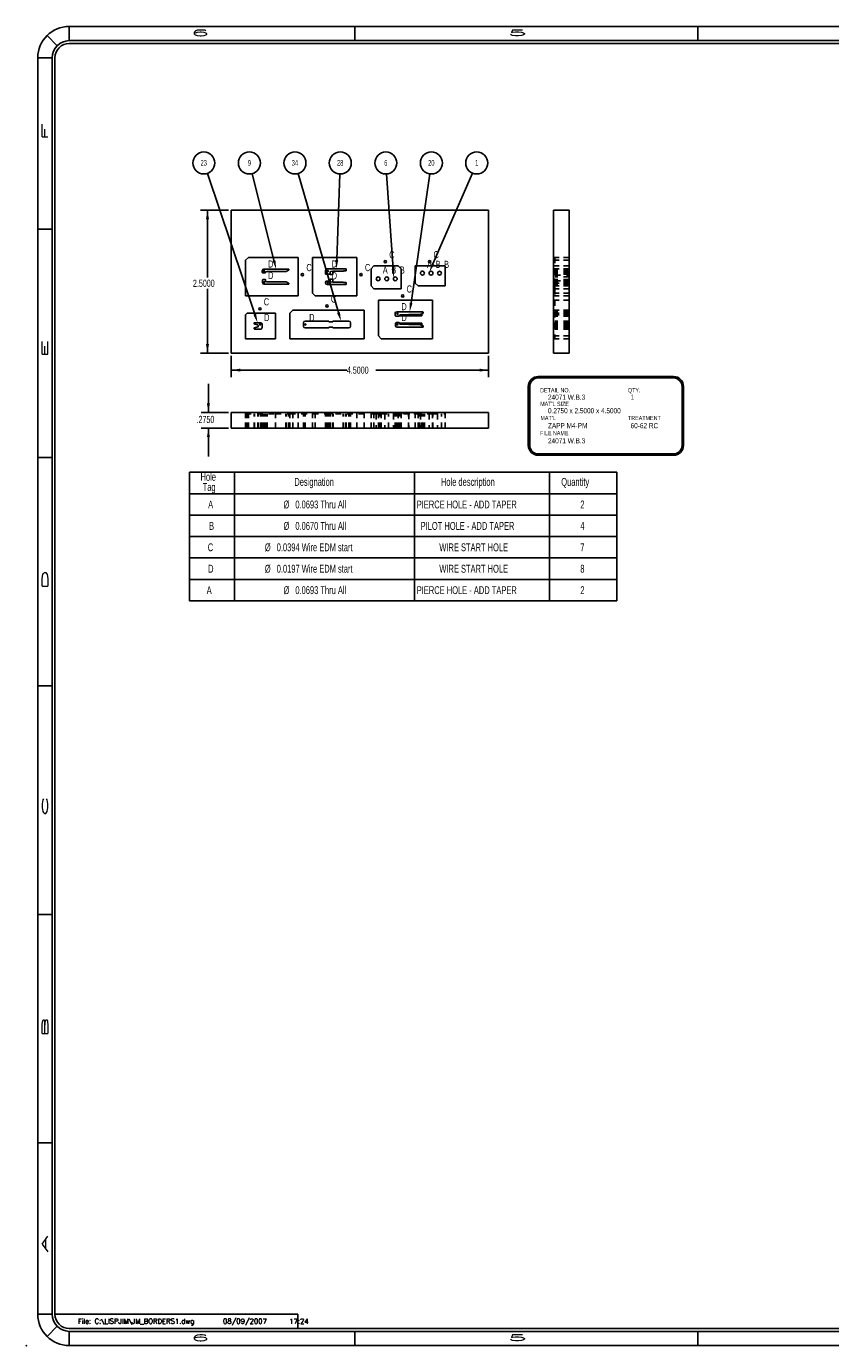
# Model space of a CAD drawing. Header units: inches. Extents: x 1880 to 2363, y -453 to -54.
# Tile 794 of 1056: x 2056 to 2070, y -156 to -133. Entities that reach past the tile are written whole.
import ezdxf

# ---------------------------------------------------------------- set-up
doc = ezdxf.new("R2010")
doc.units = ezdxf.units.IN
doc.header["$LTSCALE"] = 0.5
doc.header["$MEASUREMENT"] = 0
doc.linetypes.add('HIDDEN', pattern=[0.225, 0.15, -0.075])
for name, color, linetype in [('SID-M-D', 42, 'Continuous'), ('SID-M-H', 4, 'HIDDEN'), ('SID-M-M', 233, 'Continuous'), ('SID-M-S', 105, 'Continuous')]:
    doc.layers.add(name, color=color, linetype=linetype)
doc.styles.add('DM_AUTO_PLOT_UPDATE', font='ROMANS.SHX')
doc.styles.add('R', font='ROMAND.SHX')
doc.styles.add('SLDTEXTSTYLE0', font='TXT', dxfattribs={"width": 0.595745})

# ---------------------------------------------------------------- blocks, each defined once
blk = doc.blocks.new('*U9')
at = {"layer": 'SID-M-D'}
blk.add_point((-34.75, -0.55), dxfattribs=at)
at = {"layer": 'SID-M-S'}
for p, q in [((0, 22.55), (-34, 22.55)), ((-34, 22.3), (-34, 22.55)), ((-29, 22.55), (-29, 22.3)), ((-23, 22.55), (-23, 22.3)), ((-34.212, 22.212), (-34.389, 22.389)), ((0, 22.3), (-34, 22.3)), ((0, 22.25), (-34, 22.25)), ((-34.3, 22), (-34.55, 22)), ((-34.55, 22), (-34.55, 0)), ((-34.3, 22), (-34.3, 0)), ((-34.25, 22), (-34.25, 0)), ((-34.55, 19), (-34.3, 19)), ((-34.55, 15), (-34.3, 15)), ((-34.55, 11), (-34.3, 11)), ((-34.55, 7), (-34.3, 7)), ((-34.55, 3), (-34.3, 3)), ((-34.3, 0), (-34.55, 0)), ((-34.212, -0.212), (-34.389, -0.389)), ((-34.25, 0), (-30, 0)), ((-30, 0), (-30, -0.25)), ((-34, -0.25), (0, -0.25)), ((-34, -0.3), (0, -0.3)), ((-34, -0.3), (-34, -0.55)), ((-29, -0.3), (-29, -0.55)), ((-23, -0.3), (-23, -0.55)), ((-34, -0.55), (0, -0.55))]:
    blk.add_line(p, q, dxfattribs=at)
for centre, radius, start, end in [((-34, 22), 0.55, 90, 180), ((-34, 22), 0.3, 90, 180), ((-34, 22), 0.25, 90, 180), ((-34, 0), 0.55, 180, 270), ((-34, 0), 0.3, 180, 270), ((-34, 0), 0.25, 180, 270)]:
    blk.add_arc(centre, radius, start, end, dxfattribs=at)
at = {"layer": 'SID-M-D', "style": 'R', "width": 4}
for s, p in [('6', (-31.882, 22.386)), ('5', (-26.327, 22.386)), ('6', (-31.882, -0.464)), ('5', (-26.327, -0.464))]:
    blk.add_text(s, height=0.1, dxfattribs=at).set_placement(p)
for s, p in [('F', (-34.374, 20.547)), ('E', (-34.374, 16.743)), ('D', (-34.374, 12.681)), ('C', (-34.374, 8.715)), ('B', (-34.374, 4.846)), ('A', (-34.374, 1.074))]:
    blk.add_text(s, height=0.1, rotation=90, dxfattribs=at).set_placement(p)

msp = doc.modelspace()

# ---------------------------------------------------------------- linework, layer by layer
at = {"layer": 'SID-M-D'}
for p, q in [((2060.19309, -137.94229), (2059.36435, -135.47573)), ((2060.5307, -137.00195), (2060.14748, -135.47992)), ((2061.65962, -137.91329), (2060.95164, -135.4781)), ((2061.62881, -136.99183), (2061.68378, -135.48562)), ((2062.61498, -137.14844), (2062.50134, -135.4853)), ((2062.92891, -137.74498), (2063.25795, -135.48374)), ((2063.31227, -137.06091), (2064.00201, -135.46987)), ((2059.73377, -136.12234), (2059.2417, -136.12234)), ((2059.3667, -136.12234), (2059.3667, -137.30056)), ((2059.3667, -138.62234), (2059.3667, -137.499)), ((2059.73377, -138.62234), (2059.2417, -138.62234)), ((2059.78377, -138.67234), (2059.78377, -139.04595)), ((2064.28377, -138.67234), (2064.28377, -139.04595)), ((2059.78377, -138.92095), (2061.80592, -138.92095)), ((2064.28377, -138.92095), (2062.3139, -138.92095)), ((2059.38308, -139.66035), (2059.38308, -139.16035)), ((2059.73377, -139.66035), (2059.25808, -139.66035)), ((2059.73377, -139.93535), (2059.25808, -139.93535)), ((2059.38308, -139.93535), (2059.38308, -140.43535))]:
    msp.add_line(p, q, dxfattribs=at)
at = {"layer": 'SID-M-D', "color": 0}
for p, q in [((2059.0527, -140.71048), (2059.0527, -141.08548)), ((2059.0527, -140.71048), (2059.8401, -140.71048)), ((2059.8401, -140.71048), (2059.8401, -141.08548)), ((2059.8401, -140.71048), (2062.9897, -140.71048)), ((2062.9897, -140.71048), (2062.9897, -141.08548)), ((2062.9897, -140.71048), (2065.35191, -140.71048)), ((2065.35191, -140.71048), (2065.35191, -141.08548)), ((2065.35191, -140.71048), (2066.53301, -140.71048)), ((2066.53301, -140.71048), (2066.53301, -141.08548)), ((2059.0527, -141.08548), (2059.8401, -141.08548)), ((2059.0527, -141.08548), (2059.0527, -141.46048)), ((2059.8401, -141.08548), (2062.9897, -141.08548)), ((2059.8401, -141.08548), (2059.8401, -141.46048)), ((2062.9897, -141.08548), (2065.35191, -141.08548)), ((2062.9897, -141.08548), (2062.9897, -141.46048)), ((2065.35191, -141.08548), (2066.53301, -141.08548)), ((2065.35191, -141.08548), (2065.35191, -141.46048)), ((2066.53301, -141.08548), (2066.53301, -141.46048)), ((2059.0527, -141.46048), (2059.0527, -141.83548)), ((2059.0527, -141.46048), (2059.8401, -141.46048)), ((2059.8401, -141.46048), (2059.8401, -141.83548)), ((2059.8401, -141.46048), (2062.9897, -141.46048)), ((2062.9897, -141.46048), (2062.9897, -141.83548)), ((2062.9897, -141.46048), (2065.35191, -141.46048)), ((2065.35191, -141.46048), (2065.35191, -141.83548)), ((2065.35191, -141.46048), (2066.53301, -141.46048)), ((2066.53301, -141.46048), (2066.53301, -141.83548)), ((2059.0527, -141.83548), (2059.0527, -142.21048)), ((2059.0527, -141.83548), (2059.8401, -141.83548)), ((2059.8401, -141.83548), (2059.8401, -142.21048)), ((2059.8401, -141.83548), (2062.9897, -141.83548)), ((2062.9897, -141.83548), (2062.9897, -142.21048)), ((2062.9897, -141.83548), (2065.35191, -141.83548)), ((2065.35191, -141.83548), (2065.35191, -142.21048)), ((2065.35191, -141.83548), (2066.53301, -141.83548)), ((2066.53301, -141.83548), (2066.53301, -142.21048)), ((2059.0527, -142.21048), (2059.0527, -142.58548)), ((2059.0527, -142.21048), (2059.8401, -142.21048)), ((2059.8401, -142.21048), (2059.8401, -142.58548)), ((2059.8401, -142.21048), (2062.9897, -142.21048)), ((2062.9897, -142.21048), (2062.9897, -142.58548)), ((2062.9897, -142.21048), (2065.35191, -142.21048)), ((2065.35191, -142.21048), (2065.35191, -142.58548)), ((2065.35191, -142.21048), (2066.53301, -142.21048)), ((2066.53301, -142.21048), (2066.53301, -142.58548)), ((2059.0527, -142.58548), (2059.0527, -142.96048)), ((2059.0527, -142.58548), (2059.8401, -142.58548)), ((2059.8401, -142.58548), (2059.8401, -142.96048)), ((2059.8401, -142.58548), (2062.9897, -142.58548)), ((2062.9897, -142.58548), (2062.9897, -142.96048)), ((2062.9897, -142.58548), (2065.35191, -142.58548)), ((2065.35191, -142.58548), (2065.35191, -142.96048)), ((2065.35191, -142.58548), (2066.53301, -142.58548)), ((2066.53301, -142.58548), (2066.53301, -142.96048)), ((2059.0527, -142.96048), (2059.8401, -142.96048)), ((2059.8401, -142.96048), (2062.9897, -142.96048)), ((2062.9897, -142.96048), (2065.35191, -142.96048)), ((2065.35191, -142.96048), (2066.53301, -142.96048))]:
    msp.add_line(p, q, dxfattribs=at)
for centre in [(2059.30308, -135.29337), (2060.1005, -135.29337), (2060.89793, -135.29337), (2061.6908, -135.29337), (2062.48823, -135.29337), (2063.28565, -135.29337), (2064.07852, -135.29337)]:
    msp.add_circle(centre, 0.19237, dxfattribs=at)
at = {"layer": 'SID-M-D'}
for points in [[(2059.3667, -136.12234), (2059.3407, -136.27834), (2059.3927, -136.27834)], [(2060.55592, -136.9956), (2060.56879, -137.15322), (2060.55592, -136.9956), (2060.50549, -137.00829)], [(2061.65479, -136.99278), (2061.62312, -137.14772), (2061.65479, -136.99278), (2061.60283, -136.99088)], [(2062.64092, -137.14667), (2062.62562, -137.30408), (2062.64092, -137.14667), (2062.58904, -137.15021)], [(2063.33613, -137.07125), (2063.25023, -137.20404), (2063.33613, -137.07125), (2063.28842, -137.05057)], [(2061.68459, -137.90603), (2061.70317, -138.06308), (2061.68459, -137.90603), (2061.63466, -137.92054)], [(2062.95464, -137.74872), (2062.90645, -137.89935), (2062.95464, -137.74872), (2062.90318, -137.74124)], [(2060.21773, -137.93401), (2060.24277, -138.09017), (2060.21773, -137.93401), (2060.16844, -137.95057)], [(2059.3667, -138.62234), (2059.3927, -138.46634), (2059.3407, -138.46634)], [(2059.78377, -138.92095), (2059.93977, -138.94695), (2059.93977, -138.89495)], [(2064.28377, -138.92095), (2064.12777, -138.89495), (2064.12777, -138.94695)], [(2059.38308, -139.66035), (2059.40908, -139.50435), (2059.35708, -139.50435)], [(2059.38308, -139.93535), (2059.35708, -140.09135), (2059.40908, -140.09135)]]:
    msp.add_solid(points, dxfattribs=at)
at = {"layer": 'SID-M-H'}
for p, q in [((2065.42215, -136.94739), (2065.69715, -136.94739)), ((2065.69715, -136.94739), (2065.44715, -136.94739)), ((2065.44715, -136.94739), (2065.44715, -137.09737)), ((2065.42215, -136.99739), (2065.69715, -136.99739)), ((2065.42215, -137.09737), (2065.69715, -137.09737)), ((2065.42215, -137.09741), (2065.69715, -137.09741)), ((2065.42215, -137.14741), (2065.69715, -137.14741)), ((2065.43963, -137.23689), (2065.43963, -137.19915)), ((2065.69715, -137.19915), (2065.43963, -137.19915)), ((2065.43998, -137.19639), (2065.44715, -137.18653)), ((2065.69715, -137.19639), (2065.43998, -137.19639)), ((2065.69715, -136.99739), (2065.44715, -136.99739)), ((2065.44715, -137.44737), (2065.44715, -137.09737)), ((2065.69715, -137.09737), (2065.44715, -137.09737)), ((2065.69715, -137.09741), (2065.44715, -137.09741)), ((2065.69715, -137.14741), (2065.44715, -137.14741)), ((2065.69715, -137.14772), (2065.44715, -137.14772)), ((2065.69715, -137.15289), (2065.44715, -137.15289)), ((2065.69715, -137.15322), (2065.44715, -137.15322)), ((2065.69715, -137.16039), (2065.44715, -137.16039)), ((2065.69715, -137.16615), (2065.44715, -137.16615)), ((2065.69715, -137.17273), (2065.44715, -137.17273)), ((2065.69715, -137.17489), (2065.44715, -137.17489)), ((2065.69715, -137.17537), (2065.44715, -137.17537)), ((2065.69715, -137.18039), (2065.44715, -137.18039)), ((2065.69715, -137.18254), (2065.44715, -137.18254)), ((2065.69715, -137.18437), (2065.44715, -137.18437)), ((2065.69715, -137.18647), (2065.44715, -137.18647)), ((2065.69715, -137.1877), (2065.44715, -137.1877)), ((2065.69715, -137.18887), (2065.44715, -137.18887)), ((2065.69715, -137.19198), (2065.44715, -137.19198)), ((2065.69715, -137.19256), (2065.44715, -137.19256)), ((2065.69715, -137.19273), (2065.44715, -137.19273)), ((2065.69715, -137.20133), (2065.44715, -137.20133)), ((2065.69715, -137.20302), (2065.44715, -137.20302)), ((2065.69715, -137.21039), (2065.44715, -137.21039)), ((2065.69715, -137.21216), (2065.44715, -137.21216)), ((2065.42215, -137.39737), (2065.69715, -137.39737)), ((2065.43928, -137.2411), (2065.43928, -137.24489)), ((2065.44715, -137.2411), (2065.43928, -137.2411)), ((2065.44715, -137.24489), (2065.43928, -137.24489)), ((2065.43928, -137.32989), (2065.43928, -137.36389)), ((2065.43928, -137.32989), (2065.44715, -137.32989)), ((2065.44715, -137.36389), (2065.43928, -137.36389)), ((2065.43963, -137.37089), (2065.43958, -137.36744)), ((2065.69715, -137.36744), (2065.43958, -137.36744)), ((2065.69715, -137.23689), (2065.43963, -137.23689)), ((2065.69715, -137.37089), (2065.43963, -137.37089)), ((2065.44715, -137.38326), (2065.43998, -137.3734)), ((2065.69715, -137.3734), (2065.43998, -137.3734)), ((2065.69715, -137.21556), (2065.44715, -137.21556)), ((2065.69715, -137.22989), (2065.44715, -137.22989)), ((2065.69715, -137.24206), (2065.44715, -137.24206)), ((2065.44715, -137.25587), (2065.69715, -137.25587)), ((2065.44715, -137.25704), (2065.69715, -137.25704)), ((2065.69715, -137.28774), (2065.44715, -137.28774)), ((2065.69715, -137.28891), (2065.44715, -137.28891)), ((2065.69715, -137.33222), (2065.44715, -137.33222)), ((2065.69715, -137.33939), (2065.44715, -137.33939)), ((2065.69715, -137.33939), (2065.44715, -137.33939)), ((2065.44715, -137.35591), (2065.69715, -137.35591)), ((2065.44715, -137.35708), (2065.69715, -137.35708)), ((2065.69715, -137.36272), (2065.44715, -137.36272)), ((2065.69715, -137.3658), (2065.44715, -137.3658)), ((2065.69715, -137.36846), (2065.44715, -137.36846)), ((2065.69715, -137.37489), (2065.44715, -137.37489)), ((2065.69715, -137.37705), (2065.44715, -137.37705)), ((2065.69715, -137.37722), (2065.44715, -137.37722)), ((2065.69715, -137.37781), (2065.44715, -137.37781)), ((2065.69715, -137.38331), (2065.44715, -137.38331)), ((2065.69715, -137.38541), (2065.44715, -137.38541)), ((2065.69715, -137.38725), (2065.44715, -137.38725)), ((2065.69715, -137.38939), (2065.44715, -137.38939)), ((2065.69715, -137.39442), (2065.44715, -137.39442)), ((2065.69715, -137.39489), (2065.44715, -137.39489)), ((2065.69715, -137.39706), (2065.44715, -137.39706)), ((2065.69715, -137.39737), (2065.44715, -137.39737)), ((2065.69715, -137.40364), (2065.44715, -137.40364)), ((2065.69715, -137.40939), (2065.44715, -137.40939)), ((2065.69715, -137.41656), (2065.44715, -137.41656)), ((2065.69715, -137.41689), (2065.44715, -137.41689)), ((2065.69715, -137.42206), (2065.44715, -137.42206)), ((2065.42215, -137.44737), (2065.69715, -137.44737)), ((2065.42215, -137.44741), (2065.69715, -137.44741)), ((2065.42215, -137.49741), (2065.69715, -137.49741)), ((2065.42215, -137.57239), (2065.69715, -137.57239)), ((2065.42215, -137.62239), (2065.69715, -137.62239)), ((2065.44715, -137.49741), (2065.44715, -137.44737)), ((2065.69715, -137.44737), (2065.44715, -137.44737)), ((2065.69715, -137.44741), (2065.44715, -137.44741)), ((2065.69715, -137.49741), (2065.44715, -137.49741)), ((2065.44715, -137.49741), (2065.44715, -137.62239)), ((2065.69715, -137.57239), (2065.44715, -137.57239)), ((2065.69715, -137.62239), (2065.44715, -137.62239)), ((2065.42215, -137.69735), (2065.69715, -137.69735)), ((2065.42215, -137.8723), (2065.69715, -137.8723)), ((2065.69715, -137.69735), (2065.44715, -137.69735)), ((2065.44715, -137.69735), (2065.44715, -138.37235)), ((2065.69715, -137.8723), (2065.44715, -137.8723)), ((2065.69715, -137.89935), (2065.44715, -137.89935)), ((2065.69715, -137.90335), (2065.44715, -137.90335)), ((2065.42215, -137.9223), (2065.69715, -137.9223)), ((2065.42215, -137.92234), (2065.69715, -137.92234)), ((2065.42215, -137.95234), (2065.69715, -137.95234)), ((2065.43415, -137.96078), (2065.43423, -137.95966)), ((2065.43415, -137.96078), (2065.43415, -137.97135)), ((2065.44715, -137.96078), (2065.43415, -137.96078)), ((2065.44391, -137.97135), (2065.43415, -137.97135)), ((2065.69715, -137.95966), (2065.43423, -137.95966)), ((2065.43443, -138.11148), (2065.43443, -138.09835)), ((2065.43443, -138.09835), (2065.44391, -138.09835)), ((2065.69715, -138.11148), (2065.43443, -138.11148)), ((2065.43455, -137.95778), (2065.44147, -137.95085)), ((2065.69715, -137.95778), (2065.43455, -137.95778)), ((2065.44147, -138.11885), (2065.43455, -138.11193)), ((2065.69715, -138.11193), (2065.43455, -138.11193)), ((2065.44147, -137.95085), (2065.44391, -137.95085)), ((2065.44391, -138.11885), (2065.44147, -138.11885)), ((2065.44391, -137.94926), (2065.44391, -137.97135)), ((2065.69715, -137.94935), (2065.44391, -137.94935)), ((2065.69715, -137.95085), (2065.44391, -137.95085)), ((2065.44715, -137.97135), (2065.44391, -137.97135)), ((2065.44391, -138.09835), (2065.44391, -138.12044)), ((2065.44391, -138.09835), (2065.44715, -138.09835)), ((2065.69715, -138.11885), (2065.44391, -138.11885)), ((2065.69715, -138.12035), (2065.44391, -138.12035)), ((2065.44402, -137.94886), (2065.44715, -137.93242)), ((2065.69715, -137.94886), (2065.44402, -137.94886)), ((2065.44715, -138.13729), (2065.44402, -138.12085)), ((2065.69715, -138.12085), (2065.44402, -138.12085)), ((2065.69715, -137.9223), (2065.44715, -137.9223)), ((2065.69715, -137.92234), (2065.44715, -137.92234)), ((2065.69715, -137.92533), (2065.44715, -137.92533)), ((2065.69715, -137.92535), (2065.44715, -137.92535)), ((2065.69715, -137.93133), (2065.44715, -137.93133)), ((2065.69715, -137.93166), (2065.44715, -137.93166)), ((2065.69715, -137.95234), (2065.44715, -137.95234)), ((2065.69715, -137.96335), (2065.44715, -137.96335)), ((2065.69715, -137.97105), (2065.44715, -137.97105)), ((2065.69715, -137.97435), (2065.44715, -137.97435)), ((2065.69715, -138.06308), (2065.44715, -138.06308)), ((2065.69715, -138.06808), (2065.44715, -138.06808)), ((2065.69715, -138.06808), (2065.44715, -138.06808)), ((2065.69715, -138.07308), (2065.44715, -138.07308)), ((2065.69715, -138.08985), (2065.44715, -138.08985)), ((2065.69715, -138.09017), (2065.44715, -138.09017)), ((2065.69715, -138.09308), (2065.44715, -138.09308)), ((2065.69715, -138.09308), (2065.44715, -138.09308)), ((2065.69715, -138.09385), (2065.44715, -138.09385)), ((2065.69715, -138.09534), (2065.44715, -138.09534)), ((2065.69715, -138.10085), (2065.44715, -138.10085)), ((2065.69715, -138.11159), (2065.44715, -138.11159)), ((2065.69715, -138.11664), (2065.44715, -138.11664)), ((2065.69715, -138.11734), (2065.44715, -138.11734)), ((2065.69715, -138.12894), (2065.44715, -138.12894)), ((2065.69715, -138.13659), (2065.44715, -138.13659)), ((2065.42215, -138.32235), (2065.69715, -138.32235)), ((2065.69715, -138.13805), (2065.44715, -138.13805)), ((2065.69715, -138.13838), (2065.44715, -138.13838)), ((2065.69715, -138.14435), (2065.44715, -138.14435)), ((2065.69715, -138.14438), (2065.44715, -138.14438)), ((2065.69715, -138.15151), (2065.44715, -138.15151)), ((2065.69715, -138.15151), (2065.44715, -138.15151)), ((2065.69715, -138.15808), (2065.44715, -138.15808)), ((2065.69715, -138.16573), (2065.44715, -138.16573)), ((2065.69715, -138.16635), (2065.44715, -138.16635)), ((2065.69715, -138.17035), (2065.44715, -138.17035)), ((2065.69715, -138.17151), (2065.44715, -138.17151)), ((2065.69715, -138.17651), (2065.44715, -138.17651)), ((2065.69715, -138.17651), (2065.44715, -138.17651)), ((2065.69715, -138.17734), (2065.44715, -138.17734)), ((2065.69715, -138.17803), (2065.44715, -138.17803)), ((2065.69715, -138.18151), (2065.44715, -138.18151)), ((2065.69715, -138.18308), (2065.44715, -138.18308)), ((2065.69715, -138.19934), (2065.44715, -138.19934)), ((2065.69715, -138.20451), (2065.44715, -138.20451)), ((2065.69715, -138.32235), (2065.44715, -138.32235)), ((2065.42215, -138.3723), (2065.69715, -138.3723)), ((2065.42215, -138.37234), (2065.69715, -138.37234)), ((2065.42215, -138.37235), (2065.69715, -138.37235)), ((2065.69715, -138.3723), (2065.44715, -138.3723)), ((2065.69715, -138.37234), (2065.44715, -138.37234)), ((2065.69715, -138.37235), (2065.44715, -138.37235)), ((2060.03377, -139.66035), (2060.03377, -139.93535)), ((2060.03377, -139.93535), (2060.03377, -139.68535)), ((2060.03377, -139.68535), (2060.55877, -139.68535)), ((2060.03379, -139.66035), (2060.03379, -139.93535)), ((2060.03379, -139.93535), (2060.03379, -139.68535)), ((2060.06377, -139.66035), (2060.06377, -139.93535)), ((2060.06377, -139.93535), (2060.06377, -139.68535)), ((2060.08379, -139.66035), (2060.08379, -139.93535)), ((2060.08379, -139.93535), (2060.08379, -139.68535)), ((2060.1866, -139.93535), (2060.1866, -139.68535)), ((2060.19066, -139.93535), (2060.19066, -139.68535)), ((2060.19066, -139.93535), (2060.19066, -139.68535)), ((2060.19177, -139.93535), (2060.19177, -139.68535)), ((2060.19177, -139.93535), (2060.19177, -139.68535)), ((2060.2466, -139.93535), (2060.2466, -139.68535)), ((2060.2466, -139.93535), (2060.2466, -139.68535)), ((2060.25274, -139.93535), (2060.25274, -139.68535)), ((2060.29377, -139.93535), (2060.29377, -139.68535)), ((2060.29377, -139.93535), (2060.29377, -139.68535)), ((2060.32094, -139.93535), (2060.32094, -139.68535)), ((2060.32662, -139.93535), (2060.32662, -139.68535)), ((2060.33162, -139.93535), (2060.33162, -139.68535)), ((2060.33179, -139.93535), (2060.33179, -139.68535)), ((2060.33879, -139.93535), (2060.33879, -139.68535)), ((2060.35379, -139.93535), (2060.35379, -139.68535)), ((2060.35879, -139.93535), (2060.35879, -139.68535)), ((2060.37695, -139.93535), (2060.37695, -139.68535)), ((2060.37779, -139.93535), (2060.37779, -139.68535)), ((2060.38181, -139.93535), (2060.38181, -139.68535)), ((2060.38496, -139.93535), (2060.38496, -139.68535)), ((2060.38513, -139.93535), (2060.38513, -139.68535)), ((2060.38682, -139.93535), (2060.38682, -139.68535)), ((2060.38682, -139.93535), (2060.38682, -139.68535)), ((2060.41045, -139.93535), (2060.41045, -139.68535)), ((2060.41045, -139.93535), (2060.41045, -139.68535)), ((2060.41142, -139.93535), (2060.41142, -139.68535)), ((2060.41142, -139.93535), (2060.41142, -139.68535)), ((2060.55877, -139.66035), (2060.55877, -139.93535)), ((2060.55877, -139.93535), (2060.55877, -139.68535)), ((2060.55877, -139.68535), (2060.80867, -139.68535)), ((2060.73929, -139.93535), (2060.73929, -139.68535)), ((2060.73929, -139.93535), (2060.73929, -139.68535)), ((2060.74214, -139.93535), (2060.74214, -139.68535)), ((2060.74214, -139.93535), (2060.74214, -139.68535)), ((2060.78379, -139.93535), (2060.78379, -139.68535)), ((2060.78379, -139.93535), (2060.78379, -139.68535)), ((2060.78664, -139.93535), (2060.78664, -139.68535)), ((2060.78664, -139.93535), (2060.78664, -139.68535)), ((2060.79096, -139.93535), (2060.79096, -139.68535)), ((2060.80867, -139.66035), (2060.80867, -139.93535)), ((2060.80867, -139.93535), (2060.80867, -139.68535)), ((2060.80867, -139.68535), (2062.10867, -139.68535)), ((2060.85867, -139.66035), (2060.85867, -139.93535)), ((2060.85867, -139.93535), (2060.85867, -139.68535)), ((2060.95379, -139.66035), (2060.95379, -139.93535)), ((2060.95379, -139.93535), (2060.95379, -139.68535)), ((2061.0465, -139.93535), (2061.0465, -139.68535)), ((2061.0765, -139.93535), (2061.0765, -139.68535)), ((2061.0765, -139.93535), (2061.0765, -139.68535)), ((2061.20373, -139.66035), (2061.20373, -139.93535)), ((2061.20373, -139.93535), (2061.20373, -139.68535)), ((2061.25373, -139.66035), (2061.25373, -139.93535)), ((2061.25373, -139.93535), (2061.25373, -139.68535)), ((2061.42995, -139.93535), (2061.42995, -139.68535)), ((2061.43195, -139.93535), (2061.43195, -139.68535)), ((2061.44212, -139.93535), (2061.44212, -139.68535)), ((2061.44412, -139.93535), (2061.44412, -139.68535)), ((2061.45712, -139.93535), (2061.45712, -139.68535)), ((2061.45912, -139.93535), (2061.45912, -139.68535)), ((2061.4855, -139.93535), (2061.4855, -139.68535)), ((2061.4855, -139.93535), (2061.4855, -139.68535)), ((2061.4905, -139.93535), (2061.4905, -139.68535)), ((2061.50932, -139.93535), (2061.50932, -139.68535)), ((2061.50959, -139.93535), (2061.50959, -139.68535)), ((2061.51259, -139.68535), (2061.51259, -139.67748)), ((2061.51447, -139.67778), (2061.51259, -139.67748)), ((2061.51447, -139.93535), (2061.51447, -139.67778)), ((2061.51477, -139.67783), (2061.51447, -139.67778)), ((2061.51476, -139.93535), (2061.51476, -139.67782)), ((2061.51477, -139.93535), (2061.51477, -139.67783)), ((2061.51698, -139.67818), (2061.51477, -139.67783)), ((2061.51698, -139.93535), (2061.51698, -139.67818)), ((2061.5618, -139.68535), (2061.51698, -139.67818)), ((2061.51698, -139.93535), (2061.51698, -139.67818)), ((2061.5605, -139.93535), (2061.5605, -139.68535)), ((2061.56204, -139.93535), (2061.56204, -139.68535)), ((2061.5655, -139.93535), (2061.5655, -139.68535)), ((2061.5655, -139.93535), (2061.5655, -139.68535)), ((2061.7428, -139.93535), (2061.7428, -139.68535)), ((2061.7428, -139.93535), (2061.7428, -139.68535)), ((2061.74787, -139.93535), (2061.74787, -139.68535)), ((2061.74787, -139.93535), (2061.74787, -139.68535)), ((2061.74971, -139.93535), (2061.74971, -139.68535)), ((2061.78712, -139.93535), (2061.78712, -139.68535)), ((2061.78712, -139.93535), (2061.78712, -139.68535)), ((2061.78912, -139.93535), (2061.78912, -139.68535)), ((2061.78912, -139.93535), (2061.78912, -139.68535)), ((2061.79429, -139.93535), (2061.79429, -139.68535)), ((2061.84084, -139.93535), (2061.84084, -139.68535)), ((2061.84084, -139.93535), (2061.84084, -139.68535)), ((2061.87084, -139.93535), (2061.87084, -139.68535)), ((2061.97873, -139.66035), (2061.97873, -139.93535)), ((2061.97873, -139.93535), (2061.97873, -139.68535)), ((2062.10867, -139.66035), (2062.10867, -139.93535)), ((2062.10867, -139.93535), (2062.10867, -139.68535)), ((2062.22865, -139.66035), (2062.22865, -139.93535)), ((2062.22865, -139.93535), (2062.22865, -139.68535)), ((2062.22865, -139.68535), (2062.27865, -139.68535)), ((2062.27865, -139.66035), (2062.27865, -139.93535)), ((2062.27865, -139.93535), (2062.27865, -139.68535)), ((2062.27865, -139.68535), (2062.35865, -139.68535)), ((2062.31898, -139.68535), (2062.31898, -139.93535)), ((2062.35865, -139.66035), (2062.35865, -139.93535)), ((2062.35865, -139.93535), (2062.35865, -139.68535)), ((2062.35865, -139.68535), (2062.40865, -139.68535)), ((2062.38832, -139.93535), (2062.38832, -139.68535)), ((2062.40865, -139.66035), (2062.40865, -139.93535)), ((2062.40865, -139.93535), (2062.40865, -139.68535)), ((2062.40865, -139.68535), (2063.30365, -139.68535)), ((2062.47015, -139.68535), (2062.47015, -139.93535)), ((2062.53715, -139.93535), (2062.53715, -139.68535)), ((2062.62015, -139.68535), (2062.62015, -139.93535)), ((2062.6515, -139.93535), (2062.6515, -139.68535)), ((2062.6595, -139.93535), (2062.6595, -139.68535)), ((2062.6625, -139.93535), (2062.6625, -139.68535)), ((2062.6705, -139.93535), (2062.6705, -139.68535)), ((2062.6775, -139.93535), (2062.6775, -139.68535)), ((2062.6855, -139.93535), (2062.6855, -139.68535)), ((2062.68715, -139.93535), (2062.68715, -139.68535)), ((2062.70365, -139.66035), (2062.70365, -139.93535)), ((2062.70365, -139.93535), (2062.70365, -139.68535)), ((2062.71951, -139.93535), (2062.71951, -139.68535)), ((2062.72201, -139.93535), (2062.72201, -139.68535)), ((2062.72345, -139.93535), (2062.72345, -139.68535)), ((2062.72601, -139.67263), (2062.72526, -139.67235)), ((2062.72526, -139.67235), (2062.72526, -139.68535)), ((2062.72546, -139.93535), (2062.72546, -139.67242)), ((2062.72601, -139.93535), (2062.72601, -139.67263)), ((2062.72634, -139.67274), (2062.72601, -139.67263)), ((2062.72634, -139.93535), (2062.72634, -139.67274)), ((2062.74536, -139.67967), (2062.72634, -139.67274)), ((2062.74536, -139.93535), (2062.74536, -139.67967)), ((2062.75205, -139.6821), (2062.74536, -139.67967)), ((2062.88208, -139.6821), (2062.75205, -139.6821)), ((2062.75365, -139.66035), (2062.75365, -139.93535)), ((2062.75365, -139.93535), (2062.75365, -139.68535)), ((2062.88208, -139.93535), (2062.88208, -139.6821)), ((2062.89059, -139.6821), (2062.88208, -139.6821)), ((2062.89059, -139.6821), (2062.89059, -139.93535)), ((2063.07831, -139.6821), (2062.89059, -139.6821)), ((2063.00326, -139.66035), (2063.00326, -139.93535)), ((2063.00326, -139.93535), (2063.00326, -139.68535)), ((2063.05326, -139.66035), (2063.05326, -139.93535)), ((2063.05326, -139.93535), (2063.05326, -139.68535)), ((2063.07831, -139.93535), (2063.07831, -139.6821)), ((2063.07934, -139.6821), (2063.07831, -139.6821)), ((2063.07831, -139.93535), (2063.07831, -139.6821)), ((2063.08069, -139.68221), (2063.07934, -139.6821)), ((2063.08069, -139.93535), (2063.08069, -139.68221)), ((2063.11871, -139.68535), (2063.08069, -139.68221)), ((2063.08069, -139.93535), (2063.08069, -139.68221)), ((2063.09359, -139.68535), (2063.09359, -139.93535)), ((2063.12047, -139.93535), (2063.12047, -139.68535)), ((2063.12047, -139.93535), (2063.12047, -139.68535)), ((2063.12206, -139.93535), (2063.12206, -139.68535)), ((2063.12206, -139.93535), (2063.12206, -139.68535)), ((2063.1334, -139.93535), (2063.1334, -139.68535)), ((2063.1334, -139.93535), (2063.1334, -139.68535)), ((2063.1354, -139.93535), (2063.1354, -139.68535)), ((2063.1354, -139.93535), (2063.1354, -139.68535)), ((2063.1394, -139.93535), (2063.1394, -139.68535)), ((2063.16293, -139.93535), (2063.16293, -139.68535)), ((2063.24476, -139.68535), (2063.24476, -139.93535)), ((2063.30365, -139.66035), (2063.30365, -139.93535)), ((2063.30365, -139.93535), (2063.30365, -139.68535)), ((2063.30365, -139.68535), (2063.52826, -139.68535)), ((2063.31176, -139.93535), (2063.31176, -139.68535)), ((2063.39476, -139.68535), (2063.39476, -139.93535)), ((2063.46176, -139.93535), (2063.46176, -139.68535)), ((2063.52826, -139.66035), (2063.52826, -139.93535)), ((2063.52826, -139.93535), (2063.52826, -139.68535))]:
    msp.add_line(p, q, dxfattribs=at)
for centre, major_axis, ratio, start_param, end_param in [((2065.44008, -137.19915), (0, 0.00283), 0.16, 0.2165503, 1.57079633), ((2065.4388, -137.23689), (0, 0.00517), 0.16, 3.76064749, 4.71238898), ((2065.43876, -137.36789), (0, 0.00517), 0.16, 4.79965544, 5.59826027), ((2065.44008, -137.37064), (0, 0.00283), 0.16, 1.65806279, 2.92504235), ((2065.43566, -137.96035), (0, 0.004), 0.36397023, 0.87116245, 1.3962634), ((2065.43566, -138.10935), (0, 0.004), 0.36397023, 2.13229762, 2.2704302), ((2065.44382, -137.94335), (0, 0.006), 0.0825, 3.31494731, 3.54979868), ((2065.44382, -138.12635), (0, 0.006), 0.0825, 5.87497928, 6.10983065)]:
    msp.add_ellipse(centre, major_axis=major_axis, ratio=ratio, start_param=start_param, end_param=end_param, dxfattribs=at)
at = {"layer": 'SID-M-M'}
for p, q in [((2065.15597, -139.03232), (2067.52195, -139.03232)), ((2065.15597, -139.05732), (2067.52195, -139.05732)), ((2064.98097, -139.20732), (2064.98097, -140.23784)), ((2065.00597, -139.20732), (2065.00597, -140.23784)), ((2067.67195, -139.20732), (2067.67195, -140.23784)), ((2067.69695, -139.20732), (2067.69695, -140.23784)), ((2065.15597, -140.38784), (2067.52195, -140.38784)), ((2065.15597, -140.41284), (2067.52195, -140.41284))]:
    msp.add_line(p, q, dxfattribs=at)
for centre, radius in [((2060.35829, -137.18522), 0.00984), ((2061.47195, -137.18522), 0.00984), ((2062.47865, -137.02237), 0.01969), ((2063.25326, -137.02237), 0.01969), ((2060.35829, -137.38456), 0.00984), ((2061.02879, -137.24739), 0.01969), ((2061.47195, -137.39006), 0.00984), ((2062.05373, -137.24739), 0.01969), ((2062.78365, -137.62235), 0.01969), ((2060.28377, -137.84734), 0.01969), ((2061.45867, -137.7973), 0.01969), ((2060.28894, -138.12217), 0.00984), ((2061.0785, -138.12217), 0.00984), ((2062.6915, -137.93135), 0.00984), ((2062.6915, -138.12217), 0.00984)]:
    msp.add_circle(centre, radius, dxfattribs=at)
for centre, radius, start, end in [((2065.15597, -139.20732), 0.175, 90, 180), ((2065.15597, -139.20732), 0.15, 90, 180), ((2067.52195, -139.20732), 0.175, 0, 90), ((2067.52195, -139.20732), 0.15, 0, 90), ((2065.15597, -140.23784), 0.175, 180, 270), ((2065.15597, -140.23784), 0.15, 180, 270), ((2067.52195, -140.23784), 0.15, 270, 0), ((2067.52195, -140.23784), 0.175, 270, 0)]:
    msp.add_arc(centre, radius, start, end, dxfattribs=at)
at = {"layer": 'SID-M-S'}
for p, q in [((2064.28377, -136.12234), (2059.78377, -136.12234)), ((2059.78377, -136.12234), (2059.78377, -138.62234)), ((2064.28377, -138.62234), (2064.28377, -136.12234)), ((2065.42215, -136.12234), (2065.69715, -136.12234)), ((2065.42215, -138.62234), (2065.42215, -136.12234)), ((2065.69715, -138.62234), (2065.69715, -136.12234)), ((2060.08379, -136.94739), (2060.03379, -136.99739)), ((2060.95379, -136.94739), (2060.08379, -136.94739)), ((2060.95379, -137.62239), (2060.95379, -136.94739)), ((2061.97873, -136.94739), (2061.20373, -136.94739)), ((2061.20373, -136.94739), (2061.20373, -137.57239)), ((2061.97873, -137.62239), (2061.97873, -136.94739)), ((2060.03379, -136.99739), (2060.03379, -137.62239)), ((2060.32662, -137.18039), (2060.32662, -137.21039)), ((2060.78379, -137.15322), (2060.35379, -137.15322)), ((2060.38181, -137.21216), (2060.38513, -137.20302)), ((2060.38682, -137.20133), (2060.41045, -137.19273)), ((2060.41142, -137.19256), (2060.73929, -137.19256)), ((2060.74214, -137.19198), (2060.78664, -137.17273)), ((2060.79096, -137.16615), (2060.79096, -137.16039)), ((2061.42995, -137.22989), (2061.42995, -137.17489)), ((2061.78912, -137.14772), (2061.45712, -137.14772)), ((2061.51476, -137.23689), (2061.51476, -137.19915)), ((2061.51698, -137.19639), (2061.5618, -137.18653)), ((2061.5618, -137.18653), (2061.56204, -137.18647)), ((2061.5618, -137.18653), (2061.5618, -137.24489)), ((2061.56204, -137.18647), (2061.7428, -137.18647)), ((2061.74787, -137.18437), (2061.74971, -137.18254)), ((2061.74971, -137.18254), (2061.78712, -137.18254)), ((2061.79429, -137.17537), (2061.79429, -137.15289)), ((2062.27865, -137.09741), (2062.22865, -137.14741)), ((2062.22865, -137.14741), (2062.22865, -137.44741)), ((2062.70365, -137.09741), (2062.27865, -137.09741)), ((2062.75365, -137.14741), (2062.70365, -137.09741)), ((2062.75365, -137.49741), (2062.75365, -137.14741)), ((2063.00326, -137.09737), (2063.00326, -137.39737)), ((2063.52826, -137.09737), (2063.00326, -137.09737)), ((2063.52826, -137.44737), (2063.52826, -137.09737)), ((2060.33162, -137.33939), (2060.33162, -137.38939)), ((2060.33179, -137.21556), (2060.37695, -137.21556)), ((2060.37779, -137.33222), (2060.33879, -137.33222)), ((2060.35879, -137.41656), (2060.78379, -137.41656)), ((2060.38496, -137.3658), (2060.38496, -137.33939)), ((2060.41045, -137.37705), (2060.38682, -137.36846)), ((2060.73929, -137.37722), (2060.41142, -137.37722)), ((2060.78664, -137.39706), (2060.74214, -137.37781)), ((2060.79096, -137.40939), (2060.79096, -137.40364)), ((2061.43195, -137.39489), (2061.43195, -137.37489)), ((2061.50959, -137.24206), (2061.44212, -137.24206)), ((2061.44412, -137.36272), (2061.50932, -137.36272)), ((2061.45912, -137.42206), (2061.78912, -137.42206)), ((2061.51259, -137.2411), (2061.51259, -137.24489)), ((2061.5618, -137.24489), (2061.51259, -137.24489)), ((2061.51259, -137.32989), (2061.51259, -137.36389)), ((2061.51259, -137.32989), (2061.5618, -137.32989)), ((2061.51477, -137.37089), (2061.51447, -137.36744)), ((2061.5618, -137.38326), (2061.51698, -137.3734)), ((2061.5618, -137.32989), (2061.5618, -137.38326)), ((2061.56204, -137.38331), (2061.5618, -137.38326)), ((2061.7428, -137.38331), (2061.56204, -137.38331)), ((2061.74971, -137.38725), (2061.74787, -137.38541)), ((2061.78712, -137.38725), (2061.74971, -137.38725)), ((2061.79429, -137.41689), (2061.79429, -137.39442)), ((2063.00326, -137.39737), (2063.05326, -137.44737)), ((2060.03379, -137.62239), (2060.95379, -137.62239)), ((2061.20373, -137.57239), (2061.25373, -137.62239)), ((2061.25373, -137.62239), (2061.97873, -137.62239)), ((2062.22865, -137.44741), (2062.27865, -137.49741)), ((2062.27865, -137.49741), (2062.75365, -137.49741)), ((2063.05326, -137.44737), (2063.52826, -137.44737)), ((2060.85867, -137.8723), (2060.80867, -137.9223)), ((2062.10867, -137.8723), (2060.85867, -137.8723)), ((2062.10867, -138.3723), (2062.10867, -137.8723)), ((2063.30365, -137.69735), (2062.35865, -137.69735)), ((2062.35865, -137.69735), (2062.35865, -138.32235)), ((2063.1354, -137.89935), (2062.6775, -137.89935)), ((2063.1394, -137.92533), (2063.1394, -137.90335)), ((2063.30365, -138.37235), (2063.30365, -137.69735)), ((2060.06377, -137.92234), (2060.03377, -137.95234)), ((2060.03377, -137.95234), (2060.03377, -138.37234)), ((2060.55877, -137.92234), (2060.06377, -137.92234)), ((2060.1866, -138.09534), (2060.1866, -138.11159)), ((2060.19066, -138.11664), (2060.2466, -138.12894)), ((2060.29377, -138.09017), (2060.19177, -138.09017)), ((2060.25274, -138.13659), (2060.25274, -138.15808)), ((2060.32094, -138.17734), (2060.32094, -138.11734)), ((2060.55877, -138.37234), (2060.55877, -137.92234)), ((2060.80867, -137.9223), (2060.80867, -138.3723)), ((2061.0465, -138.09308), (2061.0465, -138.15151)), ((2061.4855, -138.06308), (2061.0765, -138.06308)), ((2061.4905, -138.07308), (2061.4905, -138.06808)), ((2061.5605, -138.07308), (2061.4905, -138.07308)), ((2061.5605, -138.06808), (2061.5605, -138.07308)), ((2061.84084, -138.06308), (2061.5655, -138.06308)), ((2061.87084, -138.15151), (2061.87084, -138.09308)), ((2062.6515, -137.92535), (2062.6515, -137.96335)), ((2062.6595, -138.10085), (2062.6595, -138.14435)), ((2062.6625, -137.97435), (2062.71951, -137.97435)), ((2062.72201, -138.08985), (2062.6705, -138.08985)), ((2062.72345, -137.97105), (2062.72526, -137.96078)), ((2062.72526, -137.96078), (2062.72546, -137.95966)), ((2062.72526, -137.96078), (2062.72526, -137.97135)), ((2062.75205, -137.97135), (2062.72526, -137.97135)), ((2062.72601, -138.09385), (2062.72601, -138.09835)), ((2062.72601, -138.11148), (2062.72601, -138.09835)), ((2062.72601, -138.09835), (2062.75205, -138.09835)), ((2062.72634, -137.95778), (2062.74536, -137.95085)), ((2062.74536, -138.11885), (2062.72634, -138.11193)), ((2062.74536, -137.95085), (2062.75205, -137.95085)), ((2062.75205, -138.11885), (2062.74536, -138.11885)), ((2062.75205, -137.95085), (2062.75205, -137.97135)), ((2062.75205, -137.95085), (2062.88208, -137.95085)), ((2063.07934, -137.97135), (2062.75205, -137.97135)), ((2062.75205, -138.09835), (2062.75205, -138.11885)), ((2062.75205, -138.09835), (2063.07934, -138.09835)), ((2062.88208, -138.11885), (2062.75205, -138.11885)), ((2062.88208, -137.95085), (2062.89059, -137.94935)), ((2062.89059, -138.12035), (2062.88208, -138.11885)), ((2062.89059, -137.94935), (2063.07831, -137.94935)), ((2063.07831, -138.12035), (2062.89059, -138.12035)), ((2063.07934, -137.94926), (2063.07934, -137.97135)), ((2063.11871, -137.97135), (2063.07934, -137.97135)), ((2063.07934, -138.09835), (2063.07934, -138.12044)), ((2063.07934, -138.09835), (2063.11871, -138.09835)), ((2063.08069, -137.94886), (2063.11871, -137.93242)), ((2063.11871, -138.13729), (2063.08069, -138.12085)), ((2063.11871, -137.93242), (2063.12047, -137.93166)), ((2063.11871, -137.93242), (2063.11871, -137.97135)), ((2063.11871, -138.09835), (2063.11871, -138.13729)), ((2063.12047, -138.13805), (2063.11871, -138.13729)), ((2063.12206, -137.93133), (2063.1334, -137.93133)), ((2060.1866, -138.18308), (2060.1866, -138.19934)), ((2060.2466, -138.16573), (2060.19066, -138.17803)), ((2060.19177, -138.20451), (2060.29377, -138.20451)), ((2061.0765, -138.18151), (2061.4855, -138.18151)), ((2061.4905, -138.17651), (2061.4905, -138.17151)), ((2061.4905, -138.17151), (2061.5605, -138.17151)), ((2061.5605, -138.17151), (2061.5605, -138.17651)), ((2061.5655, -138.18151), (2061.84084, -138.18151)), ((2062.35865, -138.32235), (2062.40865, -138.37235)), ((2062.6855, -138.17035), (2063.1354, -138.17035)), ((2063.1334, -138.13838), (2063.12206, -138.13838)), ((2063.1394, -138.16635), (2063.1394, -138.14438)), ((2060.03377, -138.37234), (2060.55877, -138.37234)), ((2060.80867, -138.3723), (2062.10867, -138.3723)), ((2062.40865, -138.37235), (2063.30365, -138.37235)), ((2059.78377, -138.62234), (2064.28377, -138.62234)), ((2065.42215, -138.62234), (2065.69715, -138.62234)), ((2059.78377, -139.66035), (2059.78377, -139.93535)), ((2059.78377, -139.66035), (2064.28377, -139.66035)), ((2064.28377, -139.66035), (2064.28377, -139.93535)), ((2059.78377, -139.93535), (2064.28377, -139.93535))]:
    msp.add_line(p, q, dxfattribs=at)
for centre, radius in [((2063.12826, -137.22237), 0.03467), ((2063.27826, -137.22237), 0.0335), ((2063.42826, -137.22237), 0.0335), ((2062.35365, -137.32241), 0.03467), ((2062.50365, -137.32241), 0.0335), ((2062.65365, -137.32241), 0.0335)]:
    msp.add_circle(centre, radius, dxfattribs=at)
for centre, radius, start, end in [((2060.35379, -137.18039), 0.02717, 90, 180), ((2060.33179, -137.21039), 0.00517, 180, 270), ((2060.37695, -137.21039), 0.00517, 270, 340), ((2060.38779, -137.20399), 0.00283, 110, 160), ((2060.41142, -137.19539), 0.00283, 90, 110), ((2060.73929, -137.18539), 0.00717, 270, 293.388482), ((2060.78379, -137.16039), 0.00717, 0, 90), ((2060.78379, -137.16615), 0.00717, 293.388482, 0), ((2061.45712, -137.17489), 0.02717, 90, 180), ((2061.51759, -137.19915), 0.00283, 102.407419, 180), ((2061.7428, -137.1793), 0.00717, 270, 315), ((2061.78712, -137.17537), 0.00717, 270, 0), ((2061.78912, -137.15289), 0.00517, 0, 90), ((2060.33879, -137.33939), 0.00717, 90, 180), ((2060.35879, -137.38939), 0.02717, 180, 270), ((2060.37779, -137.33939), 0.00717, 0, 90), ((2060.38779, -137.3658), 0.00283, 180, 250), ((2060.41142, -137.37439), 0.00283, 250, 270), ((2060.73929, -137.38439), 0.00717, 66.611518, 90), ((2060.78379, -137.40939), 0.00717, 270, 0), ((2060.78379, -137.40364), 0.00717, 0, 66.611518), ((2061.44212, -137.22989), 0.01217, 180, 270), ((2061.44412, -137.37489), 0.01217, 90, 180), ((2061.45912, -137.39489), 0.02717, 180, 270), ((2061.50932, -137.36789), 0.00517, 50.756686, 90), ((2061.50959, -137.23689), 0.00517, 270, 305.469229), ((2061.50959, -137.23689), 0.00517, 305.469229, 0), ((2061.50932, -137.36789), 0.00517, 5, 50.756686), ((2061.51759, -137.37064), 0.00283, 185, 257.592581), ((2061.7428, -137.39048), 0.00717, 45, 90), ((2061.78712, -137.39442), 0.00717, 0, 90), ((2061.78912, -137.41689), 0.00517, 270, 0), ((2062.6775, -137.92535), 0.026, 90, 180), ((2063.1354, -137.90335), 0.004, 0, 90), ((2060.19177, -138.09534), 0.00517, 90, 180), ((2060.19177, -138.11159), 0.00517, 180, 257.592581), ((2060.24491, -138.13659), 0.00783, 0, 77.592581), ((2060.29377, -138.11734), 0.02717, 0, 90), ((2061.0765, -138.09308), 0.03, 90, 180), ((2061.4855, -138.06808), 0.005, 0, 90), ((2061.5655, -138.06808), 0.005, 90, 180), ((2061.84084, -138.09308), 0.03, 0, 90), ((2062.6625, -137.96335), 0.011, 180, 270), ((2062.6705, -138.10085), 0.011, 90, 180), ((2062.71951, -137.97035), 0.004, 270, 350), ((2062.72201, -138.09385), 0.004, 0, 90), ((2062.7294, -137.96035), 0.004, 139.913932, 170), ((2062.7294, -138.10935), 0.004, 212.171654, 220.086068), ((2063.07831, -137.94335), 0.006, 270, 279.93249), ((2063.07831, -138.12635), 0.006, 80.06751, 90), ((2063.07831, -137.94335), 0.006, 279.93249, 293.388482), ((2063.07831, -138.12635), 0.006, 66.611518, 80.06751), ((2063.12206, -137.93533), 0.004, 90, 113.388482), ((2063.1334, -137.92533), 0.006, 270, 0), ((2060.19177, -138.18308), 0.00517, 102.407419, 180), ((2060.19177, -138.19934), 0.00517, 180, 270), ((2060.24491, -138.15808), 0.00783, 282.407419, 0), ((2060.29377, -138.17734), 0.02717, 270, 0), ((2061.0765, -138.15151), 0.03, 180, 270), ((2061.4855, -138.17651), 0.005, 270, 0), ((2061.5655, -138.17651), 0.005, 180, 270), ((2061.84084, -138.15151), 0.03, 270, 0), ((2062.6855, -138.14435), 0.026, 180, 270), ((2063.12206, -138.13438), 0.004, 246.611518, 270), ((2063.1334, -138.14438), 0.006, 0, 90), ((2063.1354, -138.16635), 0.004, 270, 0)]:
    msp.add_arc(centre, radius, start, end, dxfattribs=at)

# ---------------------------------------------------------------- block references
at = {"layer": 'SID-M-D'}
msp.add_blockref('*U9', (2090.94783, -155.452), dxfattribs=at)

# ---------------------------------------------------------------- texts
at = {"layer": 'SID-M-D', "style": 'SLDTEXTSTYLE0', "width": 0.75}
for s, height, p in [('C', 0.125, (2062.54706, -136.96267)), ('C', 0.125, (2063.32166, -136.96267)), ('D', 0.125, (2060.4267, -137.12552)), ('D', 0.125, (2060.4267, -137.32486)), ('C', 0.125, (2061.0972, -137.18769)), ('D', 0.125, (2061.54035, -137.12552)), ('D', 0.125, (2061.54035, -137.33036)), ('C', 0.125, (2062.12214, -137.18769)), ('A', 0.125, (2062.43392, -137.23013)), ('B', 0.125, (2062.58352, -137.23123)), ('B', 0.125, (2062.73352, -137.23123)), ('A', 0.125, (2063.20852, -137.13009)), ('B', 0.125, (2063.35812, -137.13119)), ('B', 0.125, (2063.50812, -137.13119)), ('C', 0.125, (2062.85206, -137.56265)), ('C', 0.125, (2060.35218, -137.78763)), ('C', 0.125, (2061.52708, -137.73759)), ('D', 0.125, (2062.7599, -137.87165)), ('D', 0.125, (2060.35735, -138.06246)), ('D', 0.125, (2061.14691, -138.06246)), ('D', 0.125, (2062.7599, -138.06246)), ('DETAIL NO.', 0.075, (2065.18885, -139.31011)), ('QTY.', 0.075, (2066.72509, -139.31011)), ("MAT'L SIZE", 0.075, (2065.18885, -139.55022)), ('24071 W.B.3', 0.09, (2065.32579, -139.43939)), ('1', 0.09, (2066.77082, -139.43939)), ("MAT'L", 0.075, (2065.19348, -139.79639)), ('0.2750 x 2.5000 x 4.5000', 0.09, (2065.32579, -139.6762)), ('TREATMENT', 0.075, (2066.72509, -139.79639)), ('FILE NAME', 0.075, (2065.18755, -140.06052)), ('ZAPP M4-PM', 0.09, (2065.32579, -139.93743)), ('60-62 RC', 0.09, (2066.77082, -139.93851)), ('24071 W.B.3', 0.09, (2065.32579, -140.20354))]:
    msp.add_text(s, height=height, dxfattribs=at).set_placement(p)
at = {"layer": 'SID-M-D', "color": 0, "style": 'SLDTEXTSTYLE0'}
for s, insert, char_height, attachment_point in [('23', (2059.30106, -135.24227), 0.1, 2), ('9', (2060.0995, -135.24227), 0.1, 2), ('34', (2060.89592, -135.24227), 0.1, 2), ('28', (2061.68879, -135.24227), 0.1, 2), ('6', (2062.48722, -135.24227), 0.1, 2), ('20', (2063.28364, -135.24227), 0.1, 2), ('1', (2064.07752, -135.24227), 0.1, 2), ('Hole', (2059.24535, -140.72036), 0.137795, 1), ('Tag', (2059.28267, -140.89853), 0.137795, 1), ('Designation', (2060.88659, -140.80944), 0.1377953, 1), ('Hole description', (2063.45217, -140.80944), 0.1377953, 1), ('Quantity', (2065.55797, -140.80944), 0.137795, 1), ('A', (2059.37846, -141.20486), 0.1378, 1), ('%%c', (2060.69675, -141.20486), 0.137795, 1), ('0.0693 Thru All', (2060.90457, -141.20486), 0.1377953, 1), ('PIERCE HOLE - ADD TAPER', (2063.02902, -141.20486), 0.1377953, 1), ('2', (2065.89155, -141.20486), 0.1378, 1), ('B', (2059.39367, -141.57986), 0.1378, 1), ('%%c', (2060.69675, -141.57986), 0.137795, 1), ('0.0670 Thru All', (2060.90457, -141.57986), 0.1377953, 1), ('PILOT HOLE - ADD TAPER', (2063.09667, -141.57986), 0.1377953, 1), ('4', (2065.89155, -141.57986), 0.1378, 1), ('C', (2059.37176, -141.95486), 0.1378, 1), ('%%c', (2060.37035, -141.95486), 0.137795, 1), ('0.0394 Wire EDM start', (2060.57816, -141.95486), 0.1377953, 1), ('WIRE START HOLE', (2063.42384, -141.95486), 0.1377953, 1), ('7', (2065.89155, -141.95486), 0.1378, 1), ('D', (2059.37807, -142.32986), 0.1378, 1), ('%%c', (2060.37035, -142.32986), 0.137795, 1), ('0.0197 Wire EDM start', (2060.57816, -142.32986), 0.1377953, 1), ('WIRE START HOLE', (2063.42384, -142.32986), 0.1377953, 1), ('8', (2065.89155, -142.32986), 0.1378, 1), ('A', (2059.353, -142.70486), 0.1378, 1), ('%%c', (2060.69675, -142.70486), 0.137795, 1), ('0.0693 Thru All', (2060.90457, -142.70486), 0.1377953, 1), ('PIERCE HOLE - ADD TAPER', (2063.02902, -142.70486), 0.1377953, 1), ('2', (2065.89155, -142.70486), 0.1378, 1)]:
    msp.add_mtext(s, dxfattribs=dict(at, insert=insert, char_height=char_height, attachment_point=attachment_point))
at = {"layer": 'SID-M-D', "char_height": 0.125, "attachment_point": 1, "style": 'SLDTEXTSTYLE0'}
for s, insert in [('2.5000', (2059.1127, -137.33786)), ('4.5000', (2061.80592, -138.85903)), ('.2750', (2059.17527, -139.72192))]:
    msp.add_mtext(s, dxfattribs=dict(at, insert=insert))
at = {"layer": 'SID-M-S', "style": 'DM_AUTO_PLOT_UPDATE'}
msp.add_text('File: C:\\LISPJIM\\JM_BORDERS1.dwg     08/09/2007     17:24', height=0.0876843, dxfattribs=at).set_placement((2057.09785, -155.61821))

doc.saveas('drawing.dxf')
